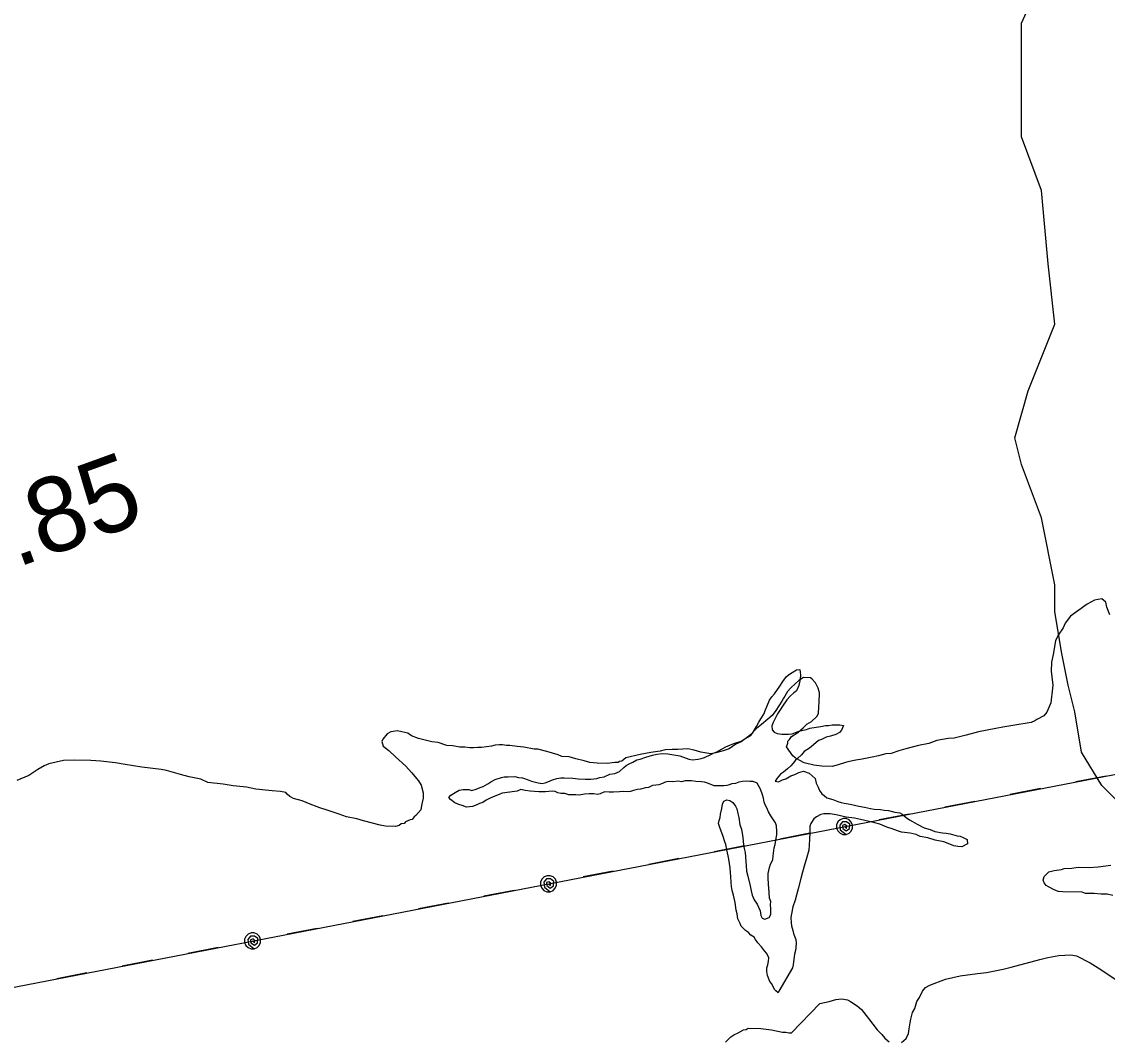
# Model space of a CAD drawing. Extents: x 3250478 to 3288318, y 788638 to 816472.
# Drawn here: x 3276196 to 3277399, y 809730 to 810860 of the extents above; entities that cross this region are included whole.
import ezdxf

# ---------------------------------------------------------------- set-up
doc = ezdxf.new("R2010")
doc.units = 0
for name, color, linetype in [('V-RIVR-RANG-IDEN', 7, 'Continuous'), ('V-SITE-VEGE', 7, 'Continuous'), ('V-TOPO-SHOR', 7, 'Continuous'), ('V-UTIL-LINE', 7, 'Continuous')]:
    doc.layers.add(name, color=color, linetype=linetype)

msp = doc.modelspace()

# ---------------------------------------------------------------- linework, layer by layer
at = {"layer": 'V-SITE-VEGE'}
for points in [[(3277402.1, 810202.9), (3277398.7, 810211.1), (3277397.7, 810216.9), (3277393.1, 810220.5), (3277385, 810218.9), (3277376.8, 810214.4), (3277365.1, 810205.9), (3277358.6, 810201.4), (3277352.7, 810193.4), (3277350.3, 810188.2), (3277344.9, 810180.2), (3277341.9, 810173.9), (3277339.3, 810158.9), (3277337.4, 810150.3), (3277337.2, 810140.4), (3277337.7, 810134), (3277338.7, 810124.8), (3277338.6, 810121.3), (3277336.6, 810105.1), (3277332.4, 810094.8), (3277328.8, 810090.8), (3277321.2, 810086.9), (3277318.9, 810085.2), (3277314.8, 810083.5), (3277296.8, 810080.3), (3277283.4, 810078.3), (3277275.9, 810076.7), (3277256.7, 810073), (3277242.7, 810069.2), (3277229.4, 810065.9), (3277223, 810065.5), (3277210.2, 810063.4), (3277201.5, 810060.1), (3277189.9, 810057.9), (3277175.9, 810054.1), (3277168.3, 810052), (3277159.6, 810049.2), (3277153.8, 810048.8), (3277145.6, 810046.6), (3277138.7, 810045), (3277127.6, 810042.9), (3277120.7, 810041.8), (3277111.9, 810039.7), (3277109, 810039.1), (3277100.9, 810036.4), (3277094.5, 810034.8), (3277082.9, 810035), (3277074.2, 810036.3), (3277063.3, 810038.8), (3277058.7, 810041.2), (3277053.5, 810044.2), (3277050.7, 810046.5), (3277043.9, 810056.5), (3277045.2, 810060.5), (3277045.2, 810062.9), (3277047, 810064.6), (3277049.3, 810068), (3277056.4, 810072.5), (3277062.3, 810077.6), (3277066.4, 810081.6), (3277071.6, 810084.4), (3277077.5, 810090.1), (3277079.3, 810093.5), (3277079.5, 810101), (3277080.1, 810105.7), (3277080.3, 810116.1), (3277078.7, 810121.3), (3277075.9, 810127.2), (3277071.9, 810131.9), (3277070.2, 810133), (3277062.7, 810133.2), (3277057.4, 810129.8), (3277053.3, 810126.4), (3277048.6, 810121.9), (3277045, 810117.9), (3277042, 810112.7), (3277040.3, 810110.4)], [(3277040.3, 810110.4), (3277038.5, 810107), (3277031.9, 810096.7), (3277027.8, 810091), (3277023, 810087), (3277016, 810081.3), (3277010.7, 810076.8), (3277004.2, 810070), (3277000.7, 810067.1), (3276993.6, 810062), (3276987.8, 810059.3), (3276980.2, 810054.2), (3276973.8, 810052), (3276965.6, 810049.8), (3276959.8, 810048.8), (3276948.9, 810050.7), (3276941.4, 810052.6), (3276934.5, 810054.4), (3276923.4, 810053.5), (3276917.1, 810053.6), (3276909.5, 810053.1), (3276903.7, 810051.5), (3276893.3, 810050), (3276881.6, 810047.8), (3276865.9, 810044.1), (3276861.3, 810040.7), (3276858.9, 810040.1), (3276857.2, 810039), (3276853.7, 810039.1), (3276845, 810038.1), (3276834, 810038.3), (3276825.9, 810039), (3276819.6, 810040.9), (3276810.4, 810043.3), (3276802.9, 810045.2), (3276794.8, 810045.9), (3276790.7, 810047.7), (3276778.1, 810051.4), (3276768.3, 810053.9), (3276764.2, 810054), (3276752.7, 810056), (3276745.2, 810056.7), (3276737.1, 810058), (3276733.6, 810058), (3276729, 810058.7), (3276725.5, 810058.8), (3276720.9, 810058.3), (3276716.8, 810057.2), (3276705.8, 810055.6), (3276701.7, 810055.7), (3276697.1, 810055.2), (3276693, 810055.3), (3276687.3, 810056), (3276682, 810056.1), (3276674, 810057.4), (3276667.6, 810058.1), (3276657.8, 810061.1), (3276650.9, 810061.8), (3276635.9, 810065.6), (3276628.4, 810068.6), (3276624.4, 810071.6), (3276617.5, 810072.9), (3276612.9, 810074.1), (3276605.3, 810073.1), (3276601.2, 810070.8), (3276596.5, 810065.1), (3276595.3, 810062.2), (3276596.9, 810057), (3276603.2, 810052.3), (3276610.6, 810045.2), (3276622, 810035.1), (3276628.3, 810028.1), (3276636.2, 810018.7), (3276639, 810014), (3276641.2, 810005.3), (3276641.1, 809999.5), (3276639.2, 809991.4), (3276638.5, 809986.8), (3276633.2, 809980.5), (3276631.4, 809978.8), (3276629.1, 809976), (3276626.7, 809975.4), (3276621.5, 809973.2), (3276620.3, 809971.5), (3276616.8, 809971), (3276614.5, 809969.3), (3276610.4, 809968.2), (3276599.4, 809968.4), (3276593.6, 809969.6), (3276575.2, 809974.6), (3276567.7, 809976.5), (3276556.2, 809979), (3276548.1, 809982), (3276534.9, 809986.3), (3276526.8, 809988.8), (3276515.9, 809993), (3276507.3, 809996.7), (3276497.5, 809999.2), (3276493.5, 810001.5), (3276490.6, 810003.9), (3276488.9, 810005.7)], [(3276488.9, 810005.7), (3276483.1, 810006.9), (3276473.9, 810007.7), (3276456, 810009.7), (3276445.6, 810011.7), (3276430.6, 810013.1), (3276419.6, 810015), (3276402.8, 810017.1), (3276394.8, 810020.7), (3276382.1, 810023.2), (3276372.3, 810025.7), (3276356.8, 810030.1), (3276351, 810031.3), (3276329.6, 810034), (3276311.1, 810036.7), (3276300.2, 810038.6), (3276284, 810040.6), (3276273, 810041.4), (3276255.1, 810041.7), (3276242.9, 810041.4), (3276226.6, 810037.6), (3276221.4, 810035.4), (3276214.4, 810031.5), (3276204.4, 810024.7), (3276191, 810019.1)], [(3277405.3, 809891.7), (3277398.9, 809893), (3277392.6, 809893.1), (3277384.5, 809893.9), (3277375.2, 809894), (3277371.2, 809895.3), (3277349.8, 809895.6), (3277345.1, 809896.3), (3277342.8, 809896.9), (3277338.8, 809898.7), (3277335.4, 809900.5), (3277331.4, 809902.9), (3277329.1, 809905.8), (3277328, 809908.8), (3277329.2, 809912.8), (3277334.5, 809917.9), (3277340.3, 809919.5), (3277348.5, 809920.6), (3277351.4, 809921.7), (3277360.1, 809922.1), (3277367, 809923.1), (3277379.2, 809922.9), (3277389, 809923.3), (3277403, 809925.4)], [(3277171.3, 809728.7), (3277176.5, 809733.2), (3277179, 809738.9), (3277179.6, 809744.1), (3277180.9, 809750.5), (3277181.6, 809754.5), (3277183.4, 809762), (3277185.8, 809766.6), (3277188.3, 809774.1), (3277191.3, 809778.7), (3277194.3, 809785.6), (3277197.8, 809789.6), (3277202.5, 809792.4), (3277220, 809799), (3277236.3, 809802.8), (3277255.4, 809805.3), (3277265.3, 809806.3), (3277283.9, 809810), (3277292.6, 809812.2), (3277324.6, 809820.9)], [(3277324.6, 809820.9), (3277333.3, 809823), (3277345.5, 809825.1), (3277358.9, 809826), (3277365.2, 809824.8), (3277380.1, 809817), (3277392.1, 809809.8), (3277412.2, 809796.1)], [(3276976.1, 809729.3), (3276982, 809735), (3276985.5, 809737.2), (3276990.2, 809739.4), (3276996.1, 809742.8), (3276999, 809743.3), (3277001.3, 809744.5), (3277015.2, 809744.2), (3277027.3, 809742.8), (3277039.5, 809740.3), (3277042.9, 809740.2), (3277046.4, 809739.6), (3277049.3, 809739.5), (3277080.6, 809772), (3277091, 809774.1), (3277098.6, 809776.3), (3277105, 809777.3), (3277111.3, 809776.1), (3277114.8, 809774.3), (3277122.2, 809769.5), (3277126.8, 809765.4), (3277134.7, 809755.4), (3277144.3, 809743), (3277149.4, 809737.7), (3277152.8, 809733.6), (3277157.4, 809729.5)]]:
    msp.add_lwpolyline(points, dxfattribs=at)
at = {"layer": 'V-TOPO-SHOR'}
for points in [[(3277437.5, 809969.2), (3277393, 810013.7), (3277370.8, 810050.7), (3277363.4, 810095.2), (3277355.9, 810124.8), (3277348.5, 810161.9), (3277341.1, 810206.3), (3277341.1, 810236), (3277326.3, 810310.1), (3277304.1, 810369.3), (3277296.7, 810399), (3277311.5, 810450.8), (3277341.1, 810524.9), (3277333.7, 810591.6), (3277326.3, 810673.1), (3277304.1, 810732.4), (3277304.1, 810813.9), (3277304.1, 810858.4), (3277341.1, 810939.9), (3277348.5, 810954.7), (3277400.4, 810976.9)], [(3276735.4, 810023.2), (3276742.7, 810023.6), (3276747, 810022.5), (3276751.3, 810022), (3276757.5, 810019.9), (3276761.4, 810018.4), (3276768.5, 810016.4), (3276772.9, 810015.8), (3276776.3, 810016.7), (3276779.2, 810017.6), (3276784.5, 810019.9), (3276789.3, 810021.3), (3276793.7, 810022.2), (3276797.6, 810022.1), (3276807.2, 810021.9), (3276812.9, 810020.9), (3276821.1, 810020.7), (3276826.9, 810020.6), (3276833.7, 810021.5), (3276837, 810022.4), (3276841.9, 810023.2), (3276848.2, 810026), (3276853.5, 810026.9), (3276858.8, 810029.2), (3276863.7, 810033.4), (3276866.2, 810035.8), (3276869.6, 810037.7), (3276873.5, 810039.5), (3276877.9, 810041.9), (3276881.7, 810042.8), (3276888, 810045), (3276895.3, 810047.3), (3276900.1, 810048.2), (3276906.4, 810049.1), (3276912.2, 810048.5), (3276921.3, 810047.3), (3276925.6, 810046.3), (3276932.8, 810043.8), (3276935.7, 810042.7), (3276939.5, 810042.2), (3276945.8, 810042.6), (3276949.2, 810043.5), (3276953.1, 810044.8), (3276959.9, 810048.1), (3276962.8, 810049.5), (3276966.6, 810050.9), (3276972.5, 810054.1), (3276976.4, 810056.5), (3276981.7, 810058.8), (3276985.6, 810060.2), (3276993.4, 810062.9), (3276997.7, 810065.2), (3277004.1, 810069), (3277007, 810072.8), (3277010.5, 810079), (3277013, 810083.7), (3277015.5, 810087.6), (3277018.5, 810092.8), (3277020.5, 810097.6), (3277022.5, 810101.9), (3277025, 810108.1), (3277027.5, 810111.9), (3277030.4, 810115.2), (3277036.4, 810123.8), (3277039.8, 810129), (3277043.8, 810134.3), (3277047.2, 810137.1), (3277050.1, 810139), (3277055, 810141.8), (3277058.4, 810142.2), (3277059.2, 810136.4), (3277059.1, 810131.6), (3277057.6, 810124.4), (3277055, 810118.6), (3277052.1, 810116.3), (3277047.7, 810112.5), (3277044.3, 810108.7), (3277039.3, 810101.6), (3277036.8, 810097.3), (3277033.9, 810093), (3277030.4, 810086.3), (3277028.9, 810083.5), (3277027.4, 810079.6), (3277027.8, 810075.3), (3277030.1, 810072.8), (3277033.5, 810071.3), (3277038.8, 810070.3), (3277046, 810070.6), (3277049.9, 810071), (3277055.7, 810072.9), (3277059.1, 810074.2), (3277065.8, 810075.6), (3277069.7, 810077), (3277076.5, 810078.3), (3277081.8, 810079.1), (3277087.1, 810080), (3277090.5, 810079.9), (3277094.3, 810080.8), (3277098.7, 810080.8), (3277103, 810080.7), (3277106.9, 810080.1)], [(3277106.9, 810080.1), (3277104.8, 810074.9), (3277102.4, 810072.5), (3277098.5, 810070.2), (3277092.7, 810068.3), (3277087.8, 810067), (3277082.5, 810064.7), (3277079.1, 810063.3), (3277073.7, 810058.6), (3277069.3, 810054.8), (3277063.5, 810051.1), (3277060.5, 810047.7), (3277056.1, 810043.5), (3277053.7, 810041.6), (3277051.2, 810038.3), (3277048.7, 810035.4), (3277044.8, 810032.1), (3277040.4, 810028.3), (3277037, 810026), (3277033.6, 810021.7), (3277031.1, 810018.4), (3277034.9, 810017.8), (3277039.3, 810019.7), (3277043.2, 810021.1), (3277048.5, 810024.3), (3277052.9, 810025.7), (3277057.3, 810028), (3277062.6, 810029.4), (3277068.8, 810027.4), (3277072.1, 810024.4), (3277075.5, 810021.5), (3277076.8, 810016.1), (3277078.7, 810011.8), (3277080.5, 810007.9), (3277082.9, 810004.5), (3277085.7, 810002.5), (3277088.6, 810000), (3277095.3, 809998), (3277100.5, 809996), (3277104.4, 809994.9), (3277107.7, 809993.9), (3277114.4, 809992.8), (3277124, 809990.7), (3277130.3, 809989.6), (3277137, 809988.1), (3277140.8, 809987.5), (3277148, 809986.9), (3277151.9, 809986.4), (3277156.7, 809985.8), (3277163.9, 809984.2), (3277169.2, 809983.2), (3277172, 809981.7), (3277176.3, 809978.2), (3277180.1, 809975.7), (3277183.5, 809973.8), (3277188.7, 809970.8), (3277196.3, 809966.8), (3277203, 809964.7), (3277208.3, 809962.7), (3277216.5, 809961.1), (3277220.8, 809960.6), (3277225.1, 809960), (3277232.8, 809957.9), (3277236.1, 809957.4), (3277239.5, 809955.9), (3277243.8, 809953.9), (3277244.2, 809949.1), (3277237.9, 809945.8), (3277233.5, 809945.9), (3277229.2, 809946.9), (3277223, 809949.4), (3277218.2, 809951), (3277208.6, 809953.1), (3277200.5, 809955.6), (3277191.8, 809957.2), (3277187.5, 809959.2), (3277180.8, 809960.8), (3277171.2, 809961.9), (3277166.9, 809963.5), (3277160.7, 809965.5), (3277154.9, 809967.5), (3277147.3, 809970.6), (3277141.5, 809972.1), (3277130.5, 809974.7), (3277125.7, 809975.8), (3277119, 809977.3), (3277109.8, 809978.5), (3277103.6, 809980), (3277098.8, 809981.1), (3277092.1, 809982.1), (3277085.3, 809982.3), (3277082, 809981.4), (3277077.1, 809979), (3277074.2, 809976.7), (3277070.7, 809971.4), (3277069.7, 809968.6), (3277069.6, 809961.4), (3277069.4, 809953.7), (3277068.7, 809942.1), (3277067.7, 809939.2), (3277065.7, 809931.6)], [(3277026.5, 809979.9), (3277023.7, 809984.3), (3277021.9, 809988.7), (3277020.5, 809991.6), (3277019.1, 809995), (3277018.2, 809999.4), (3277017.3, 810003.2), (3277015, 810009.5), (3277013.2, 810012.9), (3277011.3, 810016.3), (3277007, 810017.9), (3277003.1, 810017.9), (3276999.3, 810018.5), (3276995, 810018.1), (3276991.1, 810017.2), (3276987.2, 810015.8), (3276983.3, 810015.4), (3276980.4, 810014.5), (3276977.5, 810013.6), (3276974.2, 810013.2), (3276970.8, 810013.2), (3276967.4, 810013.3), (3276963.6, 810013.3), (3276957.3, 810015.9), (3276953, 810017.4), (3276949.7, 810017.5), (3276943.4, 810018), (3276938.6, 810018.6), (3276934.8, 810018.7), (3276931.4, 810018.7), (3276927.5, 810017.8), (3276924.2, 810018.4), (3276917.9, 810017.5), (3276913.1, 810018.1), (3276909.2, 810017.2), (3276906.3, 810015.8), (3276902.4, 810014.4), (3276899, 810014), (3276895.2, 810013.6), (3276890.8, 810011.3), (3276887.4, 810010.9), (3276882.1, 810009.5), (3276878.7, 810009.1), (3276874.4, 810008.2), (3276871, 810006.8), (3276867.6, 810006.4), (3276863.3, 810007), (3276858.9, 810006.6), (3276852.2, 810006.2), (3276847.4, 810006.3), (3276842.1, 810006.4), (3276837.2, 810004.5), (3276834.3, 810003.6), (3276830.5, 810004.2), (3276825.2, 810004.3), (3276819.9, 810003.9), (3276814.1, 810003), (3276810.2, 810003.1), (3276802.5, 810003.2), (3276798.2, 810004.8), (3276793.9, 810004.8), (3276790.5, 810005.4), (3276787.6, 810006.9), (3276784.3, 810007.4), (3276776.6, 810006.6), (3276769.3, 810006.7), (3276759.7, 810007.4), (3276754.4, 810008), (3276749.6, 810009), (3276745.3, 810007.2), (3276737.1, 810006.3), (3276728.8, 810005), (3276725.5, 810003.7), (3276720.6, 810001.8), (3276715.3, 809999.5), (3276710.9, 809997.2), (3276707.5, 809994.8), (3276703.6, 809993.5), (3276700.7, 809992.1), (3276695.8, 809990.2), (3276689.1, 809989.4), (3276684.3, 809991.4), (3276680.9, 809992.4), (3276676.2, 809994.4), (3276671.4, 809997.9), (3276669.5, 810000.3), (3276672, 810002.7), (3276676.8, 810006), (3276681.2, 810008.3), (3276685.6, 810009.2), (3276691.8, 810009.1), (3276695.2, 810008.1), (3276700, 810009.4), (3276704.4, 810011.3), (3276707.8, 810012.6), (3276712.7, 810015.4), (3276716.1, 810017.8), (3276720.9, 810020.1), (3276728.2, 810022.4), (3276731.1, 810023.3), (3276735.4, 810023.2)], [(3277032.1, 809785.9), (3277030.8, 809787.2), (3277027.1, 809794), (3277025.2, 809796.5), (3277022.9, 809803.2), (3277022, 809807.6), (3277022.1, 809811.4), (3277023.1, 809814.8), (3277023.7, 809819.1), (3277024.2, 809822.5), (3277021.9, 809827.3), (3277019.5, 809830.3), (3277016.2, 809834.7), (3277012, 809839.1), (3277009.6, 809843), (3277007.8, 809845.4), (3277004.4, 809847.9), (3277001.6, 809850.8), (3276998.3, 809852.8), (3276993.5, 809857.7), (3276992.6, 809860.6), (3276989.8, 809866), (3276989, 809871.3), (3276988.1, 809875.6), (3276986.8, 809883.8), (3276985.9, 809888.7), (3276985, 809892.1), (3276983.6, 809897.4), (3276982.8, 809901.7), (3276982.4, 809906.1), (3276982, 809912.8), (3276981.6, 809916.7), (3276981.2, 809922.5), (3276980.8, 809927.3), (3276979.9, 809932.1), (3276979, 809935.5), (3276978.6, 809938.9), (3276977.7, 809942.3), (3276976.4, 809948.1), (3276975.4, 809951), (3276973.2, 809958.3), (3276971.3, 809963.1), (3276970, 809967), (3276968.6, 809971.4), (3276969.1, 809974.7), (3276970.2, 809978.1), (3276970.7, 809981.9), (3276972.3, 809988.1), (3276972.8, 809993), (3276974.3, 809996.3), (3276977.7, 809997.7), (3276981.1, 809997.1), (3276984.4, 809994.7), (3276987.2, 809990.8), (3276988.6, 809987.9), (3276990, 809982.5), (3276990.9, 809978.2), (3276992.2, 809970), (3276994, 809965.1), (3276995.3, 809955.9), (3276996.1, 809947.7), (3276997, 809943.9), (3276997.9, 809939.5), (3276998.3, 809934.7), (3276998.7, 809928.9), (3276999.1, 809925.1), (3276999.4, 809918.8), (3277000.8, 809913), (3277003.5, 809902.3), (3277004.8, 809897), (3277005.7, 809892.2), (3277008, 809886.8), (3277011.3, 809882), (3277014.5, 809874.7), (3277015.4, 809869.4), (3277016.8, 809866.5), (3277019.7, 809865.4), (3277024.5, 809867.3), (3277026.5, 809870.6), (3277026.6, 809876.9), (3277026.2, 809881.2), (3277026.3, 809885.1), (3277024.9, 809888.9), (3277024.5, 809895.2), (3277023.7, 809904.4), (3277023.4, 809911.1), (3277023.5, 809915.9), (3277025, 809922.7), (3277026.1, 809926.5), (3277028.6, 809931.3), (3277029.1, 809935.6), (3277029.7, 809941.4), (3277030.2, 809944.7), (3277031.3, 809948.1), (3277032.4, 809955.3), (3277032.9, 809959.1), (3277033, 809962.5), (3277032.6, 809968.8), (3277031.7, 809972.1), (3277029.4, 809975.6), (3277026.5, 809979.9)], [(3277065.7, 809931.6), (3277064.1, 809926.8), (3277061.5, 809917.7), (3277059.5, 809910.5), (3277056.9, 809899), (3277053.3, 809886.5), (3277050.7, 809879.3), (3277049.2, 809871.2), (3277048.6, 809867.3), (3277049, 809861.5), (3277049.4, 809858.2), (3277050.8, 809852.8), (3277051.7, 809849.5), (3277052.6, 809846.5), (3277054, 809843.1), (3277054.4, 809838.8), (3277054.3, 809834), (3277053.7, 809830.6), (3277052.7, 809826.8), (3277052.1, 809821), (3277051, 809814.8), (3277050.5, 809811.4), (3277035.4, 809785.5)], [(3277035.4, 809785.5), (3277034.4, 809783.8), (3277032.1, 809785.9)]]:
    msp.add_lwpolyline(points, dxfattribs=at)
at = {"layer": 'V-UTIL-LINE'}
for points in [[(3275633.2, 809683.1), (3277997.8, 810140.1), (3278797.8, 810290.6), (3279144.9, 811110.6), (3279530.1, 812094.2), (3279575.7, 812201.8)], [(3277397.8, 810024.1), (3277364.4, 810017.7)], [(3277325.1, 810010.1), (3277291.7, 810003.6)], [(3277252.5, 809996), (3277219.1, 809989.6)], [(3277108.1, 809968.1), (3277110.2, 809966.1), (3277110.6, 809968.4), (3277108.5, 809970.3), (3277105.7, 809969.4), (3277106.2, 809966.1), (3277110, 809963.3), (3277113.5, 809965.8), (3277113.9, 809970.7), (3277110.2, 809973.4), (3277105.8, 809973.5), (3277102.7, 809969.8), (3277103.4, 809964.4), (3277109.8, 809959.3), (3277113.1, 809960.6), (3277115.6, 809963.1), (3277116.9, 809966.3), (3277117, 809969.8), (3277115.6, 809973.1), (3277113.2, 809975.6), (3277109.9, 809977), (3277106.4, 809977), (3277103.2, 809975.7), (3277100.7, 809973.2), (3277099.3, 809969.9), (3277099.3, 809966.4), (3277100.6, 809963.2), (3277103.1, 809960.7), (3277106.3, 809959.3), (3277109.8, 809959.3)], [(3277179.8, 809982), (3277146.4, 809975.5)], [(3277069.8, 809960.7), (3277036.5, 809954.3)], [(3276997.2, 809946.7), (3276963.8, 809940.2)], [(3276924.5, 809932.7), (3276891.1, 809926.2)], [(3276851.9, 809918.6), (3276818.5, 809912.2)], [(3276780.2, 809904.8), (3276782.2, 809902.7), (3276782.6, 809905), (3276780.6, 809906.9), (3276777.8, 809906), (3276778.3, 809902.7), (3276782.1, 809900), (3276785.6, 809902.4), (3276786, 809907.3), (3276782.3, 809910), (3276777.8, 809910.2), (3276774.8, 809906.4), (3276775.5, 809901), (3276781.9, 809895.9), (3276785.1, 809897.3), (3276787.6, 809899.7), (3276789, 809903), (3276789, 809906.5), (3276787.7, 809909.7), (3276785.2, 809912.2), (3276782, 809913.6), (3276778.5, 809913.6), (3276775.2, 809912.3), (3276772.7, 809909.8), (3276771.4, 809906.6), (3276771.3, 809903.1), (3276772.7, 809899.8), (3276775.1, 809897.3), (3276778.4, 809895.9), (3276781.9, 809895.9)], [(3276741.9, 809897.4), (3276708.5, 809890.9)], [(3276669.2, 809883.3), (3276635.9, 809876.9)], [(3276596.6, 809869.3), (3276563.2, 809862.8)], [(3276452.3, 809841.4), (3276454.3, 809839.4), (3276454.7, 809841.7), (3276452.7, 809843.5), (3276449.9, 809842.7), (3276450.4, 809839.3), (3276454.2, 809836.6), (3276457.7, 809839.1), (3276458, 809843.9), (3276454.4, 809846.7), (3276449.9, 809846.8), (3276446.8, 809843.1), (3276447.6, 809837.6), (3276454, 809832.5), (3276457.2, 809833.9), (3276459.7, 809836.3), (3276461.1, 809839.6), (3276461.1, 809843.1), (3276459.8, 809846.3), (3276457.3, 809848.8), (3276454.1, 809850.2), (3276450.5, 809850.2), (3276447.3, 809848.9), (3276444.8, 809846.4), (3276443.4, 809843.2), (3276443.4, 809839.7), (3276444.7, 809836.4), (3276447.2, 809833.9), (3276450.5, 809832.6), (3276454, 809832.5)], [(3276523.9, 809855.2), (3276490.6, 809848.8)], [(3276414, 809834), (3276380.6, 809827.5)], [(3276341.3, 809819.9), (3276307.9, 809813.5)], [(3276268.7, 809805.9), (3276235.3, 809799.4)]]:
    msp.add_lwpolyline(points, dxfattribs=at)

# ---------------------------------------------------------------- texts
at = {"layer": 'V-RIVR-RANG-IDEN'}
msp.add_text('R-260.85', height=83, rotation=19.8667, dxfattribs=at).set_placement((3275906.4, 810152))

doc.saveas('drawing.dxf')
